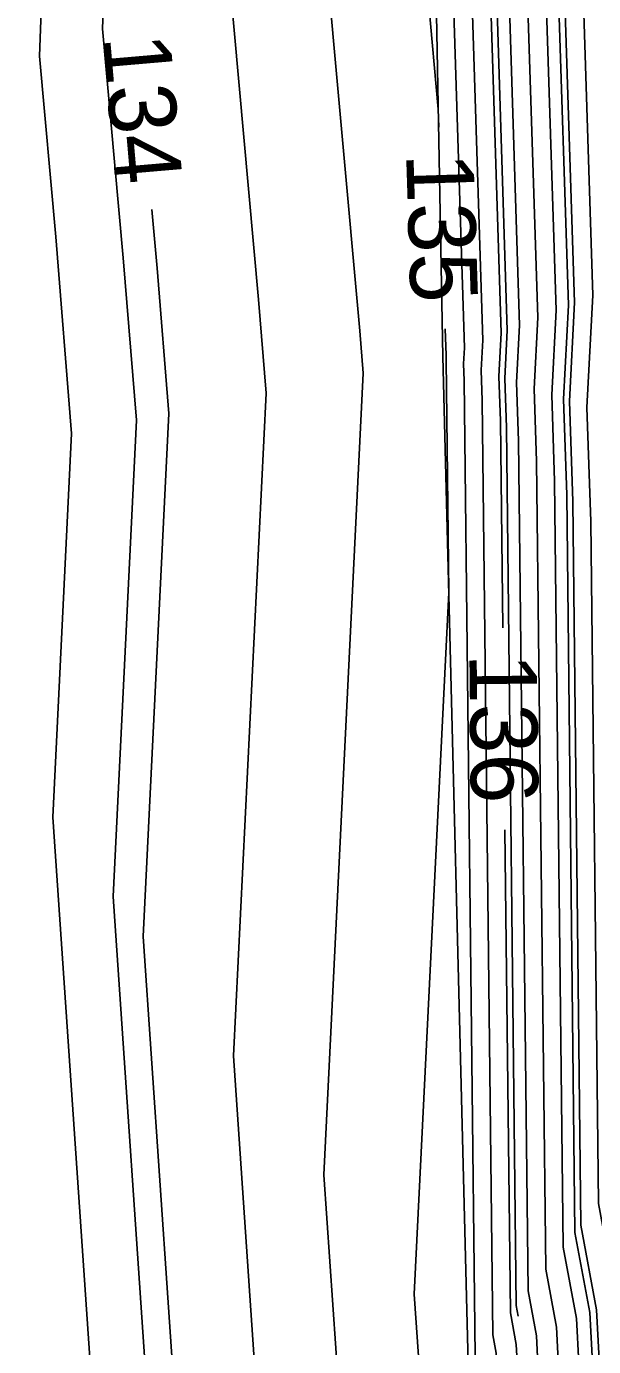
# Model space of a CAD drawing. Extents: x 2354170 to 2357230, y 866100 to 868290.
# Drawn here: x 2355294.49 to 2355311.35, y 867105.21 to 867144.45 of the extents above; entities that cross this region are included whole.
import ezdxf

# ---------------------------------------------------------------- set-up
doc = ezdxf.new("R2010")
doc.units = 0
for name, color, linetype in [('Default', 7, 'Continuous'), ('DTM Contours Major', 7, 'Continuous'), ('DTM Contours Major Text', 7, 'Continuous'), ('DTM Contours Minor', 7, 'Continuous'), ('PH Exist DTM Breakline', 7, 'Continuous')]:
    doc.layers.add(name, color=color, linetype=linetype)

msp = doc.modelspace()

# ---------------------------------------------------------------- linework, layer by layer
at = {"layer": 'Default'}
for points in [[(2355306.749, 867141.463), (2355306.732, 867141.993), (2355306.149, 867148.421), (2355306.177, 867149.161), (2355303.972, 867177.618), (2355303.99, 867178.076), (2355303.955, 867178.946), (2355303.877, 867180.999), (2355302.834, 867206.992), (2355302.672, 867209.764), (2355302.96, 867211.958), (2355300.436, 867235.629), (2355300.407, 867235.98), (2355300.01, 867240.08), (2355299.921, 867241.145)], [(2355308.645, 867126.574), (2355308.576, 867132.731), (2355308.532, 867134.051), (2355308.6, 867135.349), (2355308.209, 867147.591), (2355308.07, 867148.772), (2355308.252, 867150.019), (2355307.366, 867176.871), (2355307.305, 867177.846), (2355307.37, 867178.746), (2355307.339, 867179.647), (2355307.328, 867180.577), (2355306.379, 867207.847), (2355306.264, 867208.813), (2355306.206, 867209.626), (2355306.187, 867210.389), (2355305.264, 867226.472)], [(2355298.652, 867011.548), (2355299.975, 867017.713), (2355300.35, 867020.338), (2355299.975, 867024.755), (2355299.503, 867029.772), (2355299.512, 867029.939), (2355299.434, 867031.284), (2355298.487, 867045.761), (2355298.405, 867059.719), (2355297.963, 867063.959), (2355295.668, 867075.902), (2355294.496, 867086.585), (2355296.507, 867101.369), (2355296.545, 867102.407), (2355295.278, 867120.951), (2355295.838, 867132.35), (2355295.367, 867138.199), (2355294.88, 867143.571), (2355295.574, 867162.378)], [(2355310.547, 867152.588), (2355310.567, 867151.992), (2355310.128, 867148.986), (2355310.463, 867146.139), (2355310.779, 867136.242), (2355310.625, 867133.312), (2355310.725, 867130.333), (2355310.968, 867108.814), (2355311.433, 867106.305), (2355311.597, 867103.156), (2355311.611, 867101.538), (2355311.72, 867098.231), (2355312.79, 867078.493), (2355312.933, 867075.09), (2355313.071, 867071.429), (2355313.383, 867065.635), (2355313.648, 867061.739), (2355314.003, 867057.238), (2355314.087, 867052.767)], [(2355310.55, 867000.03), (2355310.699, 867028.58), (2355310.692, 867029.513), (2355310.62, 867033.388), (2355310.601, 867034), (2355310.077, 867061.99), (2355310.018, 867062.73), (2355309.975, 867063.371), (2355309.501, 867072.162), (2355309.482, 867072.677), (2355309.461, 867073.156), (2355307.896, 867102.039), (2355307.89, 867102.217), (2355307.869, 867104.555), (2355307.858, 867104.753), (2355307.829, 867104.912), (2355307.501, 867133.93), (2355307.485, 867134.42), (2355307.51, 867134.902), (2355307.082, 867148.316)], [(2355311.195, 867000.726), (2355311.339, 867028.349), (2355311.325, 867030.229), (2355311.258, 867033.84), (2355311.221, 867035.059), (2355310.731, 867061.198), (2355310.623, 867062.565), (2355310.543, 867063.749), (2355310.096, 867072.04), (2355310.057, 867073.079), (2355310.016, 867074.045), (2355308.533, 867101.404), (2355308.51, 867102.104), (2355308.49, 867104.321), (2355308.454, 867105.012), (2355308.352, 867105.562), (2355308.039, 867133.331), (2355308.008, 867134.236), (2355308.055, 867135.126), (2355307.646, 867147.954)], [(2355310.486, 866945.753), (2355310.149, 866974.855), (2355310.148, 866974.882), (2355310.145, 866975.146), (2355310.132, 866975.379), (2355310.016, 866978.43), (2355307.118, 866996.75), (2355306.746, 866999.798), (2355306.352, 867003.595), (2355307.136, 867023.347), (2355307.611, 867026.665), (2355307.402, 867029.126), (2355307.38, 867032.174), (2355307.122, 867036.121), (2355306.968, 867062.238), (2355306.141, 867070.173), (2355305.56, 867073.199), (2355302.986, 867096.678), (2355303.701, 867101.94), (2355303.773, 867103.87), (2355303.333, 867110.31), (2355304.503, 867134.148), (2355304.402, 867135.401), (2355303.332, 867147.209)], [(2355308.773, 867147.228), (2355309.145, 867135.572), (2355309.055, 867133.866), (2355309.113, 867132.132), (2355309.398, 867106.863), (2355309.645, 867105.529), (2355309.733, 867103.855), (2355309.751, 867101.878), (2355309.808, 867100.135), (2355311.126, 867075.824), (2355311.208, 867073.883), (2355311.286, 867071.796), (2355311.679, 867064.503), (2355311.833, 867062.235), (2355312.04, 867059.614), (2355312.461, 867037.176), (2355312.534, 867034.743), (2355312.592, 867031.661), (2355312.62, 867027.886), (2355312.485, 867002.118)], [(2355309.336, 867146.865), (2355309.689, 867135.796), (2355309.578, 867133.681), (2355309.65, 867131.532), (2355309.922, 867107.513), (2355310.241, 867105.787), (2355310.354, 867103.622), (2355310.371, 867101.764), (2355310.445, 867099.5), (2355311.681, 867076.714), (2355311.783, 867074.285), (2355311.881, 867071.673), (2355312.247, 867064.88), (2355312.438, 867062.07), (2355312.694, 867058.822), (2355313.08, 867038.234), (2355313.172, 867035.195), (2355313.225, 867032.377), (2355313.26, 867027.655), (2355313.13, 867002.814)], [(2355309.899, 867146.502), (2355310.234, 867136.019), (2355310.102, 867133.497), (2355310.188, 867130.933), (2355310.445, 867108.164), (2355310.837, 867106.046), (2355310.976, 867103.389), (2355310.991, 867101.651), (2355311.083, 867098.865), (2355312.235, 867077.603), (2355312.358, 867074.688), (2355312.476, 867071.551), (2355312.815, 867065.257), (2355313.043, 867061.904), (2355313.349, 867058.03), (2355313.7, 867039.293), (2355313.81, 867035.647), (2355313.858, 867033.093), (2355313.9, 867027.423), (2355313.775, 867003.51)], [(2355309.774, 866945.253), (2355309.639, 866956.988), (2355307.45, 866973.294), (2355307.663, 866976.153), (2355307.641, 866976.365), (2355307.589, 866978.782), (2355305.055, 866994.804), (2355304.437, 866999.871), (2355303.781, 867006.181), (2355304.249, 867017.97), (2355305.19, 867024.556), (2355304.776, 867029.439), (2355304.761, 867031.409), (2355304.243, 867039.334), (2355304.114, 867061.398), (2355303.415, 867068.102), (2355302.262, 867074.1), (2355300.156, 867093.314), (2355301.303, 867101.75), (2355301.364, 867103.383), (2355300.648, 867113.857), (2355301.615, 867133.549), (2355301.39, 867136.334), (2355300.515, 867145.996)], [(2355311.026, 867145.776), (2355311.324, 867136.466), (2355311.148, 867133.127), (2355311.262, 867129.734), (2355311.491, 867109.464), (2355312.028, 867106.563), (2355312.218, 867102.922), (2355312.232, 867101.425), (2355312.358, 867097.596), (2355313.345, 867079.382), (2355313.509, 867075.492), (2355313.666, 867071.307), (2355313.952, 867066.012), (2355314.253, 867061.574), (2355314.658, 867056.446), (2355314.94, 867041.41), (2355315.086, 867036.55), (2355315.124, 867034.525), (2355315.181, 867026.961), (2355315.065, 867004.902)], [(2355301.565, 867039.485), (2355301.365, 867042.547), (2355301.259, 867060.558), (2355300.689, 867066.031), (2355298.965, 867075.001), (2355297.326, 867089.95), (2355298.905, 867101.559), (2355298.955, 867102.895), (2355297.963, 867117.404), (2355298.726, 867132.949), (2355298.378, 867137.266), (2355298.22, 867139.014)], [(2355309.93, 867035.708), (2355309.422, 867062.782), (2355309.413, 867062.896), (2355309.407, 867062.994), (2355308.952, 867071.437), (2355308.867, 867072.245), (2355308.857, 867072.298), (2355305.815, 867100.042), (2355306.099, 867102.131), (2355306.182, 867104.358), (2355306.017, 867106.763), (2355307.042, 867127.63), (2355306.964, 867134.53), (2355306.962, 867134.605), (2355306.966, 867134.679), (2355306.94, 867135.466)], [(2355311.941, 867020.661), (2355311.98, 867028.118), (2355311.958, 867030.945), (2355311.896, 867034.292), (2355311.841, 867036.117), (2355311.386, 867060.406), (2355311.228, 867062.4), (2355311.111, 867064.126), (2355310.691, 867071.918), (2355310.632, 867073.481), (2355310.571, 867074.935), (2355309.17, 867100.77), (2355309.13, 867101.991), (2355309.111, 867104.088), (2355309.05, 867105.27), (2355308.875, 867106.212), (2355308.713, 867120.574)]]:
    msp.add_lwpolyline(points, dxfattribs=at)
at = {"layer": 'DTM Contours Major'}
for points in [[(2355306.749, 867141.463), (2355306.732, 867141.993), (2355306.149, 867148.421), (2355306.177, 867149.161), (2355303.972, 867177.618), (2355303.99, 867178.076), (2355303.955, 867178.946), (2355303.877, 867180.999), (2355302.834, 867206.992), (2355302.672, 867209.764), (2355302.96, 867211.958), (2355300.436, 867235.629), (2355300.407, 867235.98), (2355300.01, 867240.08), (2355299.921, 867241.145)], [(2355309.93, 867035.708), (2355309.422, 867062.782), (2355309.413, 867062.896), (2355309.407, 867062.994), (2355308.952, 867071.437), (2355308.867, 867072.245), (2355308.857, 867072.298), (2355305.815, 867100.042), (2355306.099, 867102.131), (2355306.182, 867104.358), (2355306.017, 867106.763), (2355307.042, 867127.63), (2355306.964, 867134.53), (2355306.962, 867134.605), (2355306.966, 867134.679), (2355306.94, 867135.466)]]:
    msp.add_lwpolyline(points, dxfattribs=at)
at = {"layer": 'DTM Contours Minor'}
for points in [[(2355301.1, 867015.701), (2355301.963, 867021.744), (2355301.275, 867029.856), (2355301.271, 867030.39), (2355300.406, 867043.619), (2355300.308, 867060.278), (2355299.781, 867065.34), (2355297.866, 867075.301), (2355296.383, 867088.828), (2355298.106, 867101.496), (2355298.152, 867102.732), (2355297.068, 867118.586), (2355297.764, 867132.749), (2355297.374, 867137.577), (2355296.758, 867144.38), (2355297.341, 867160.175), (2355296.274, 867173.95), (2355296.355, 867176.093), (2355296.338, 867176.514), (2355295.974, 867186.099), (2355295.482, 867198.355), (2355294.783, 867210.331), (2355295.39, 867214.945)], [(2355308.397, 867147.47), (2355308.781, 867135.424), (2355308.706, 867133.989), (2355308.755, 867132.531), (2355309.05, 867106.429), (2355309.108, 867106.115)], [(2355310.275, 867146.26), (2355310.597, 867136.168), (2355310.451, 867133.374), (2355310.546, 867130.533), (2355310.793, 867108.597), (2355311.234, 867106.218), (2355311.39, 867103.233), (2355311.405, 867101.576), (2355311.508, 867098.442), (2355312.605, 867078.196), (2355312.742, 867074.956), (2355312.873, 867071.47), (2355313.194, 867065.509), (2355313.446, 867061.794), (2355313.785, 867057.502), (2355314.113, 867039.999), (2355314.235, 867035.948), (2355314.28, 867033.57), (2355314.327, 867027.269), (2355314.205, 867003.974), (2355314.503, 866998.106), (2355315.003, 866985.048)]]:
    msp.add_lwpolyline(points, dxfattribs=at)
at = {"layer": 'PH Exist DTM Breakline'}
msp.add_lwpolyline([(2354998.987, 867523.883), (2355031.67, 867506.785), (2355063.384, 867490.232), (2355116.195, 867460.277), (2355149.553, 867441.314), (2355183.938, 867421.048), (2355201.572, 867411.115), (2355224.818, 867398.158), (2355251.509, 867383.227), (2355269.376, 867369.298), (2355287.251, 867347.908), (2355294.287, 867327.619), (2355296.523, 867319.456), (2355299.911, 867295.631), (2355302.764, 867267.241), (2355304.13, 867236.824), (2355305.048, 867209.593), (2355306.062, 867178.614), (2355306.867, 867134.639), (2355307.678, 867102.256), (2355309.303, 867062.926), (2355310.069, 867028.808), (2355310.233, 866999.689)], dxfattribs=at)

# ---------------------------------------------------------------- texts
at = {"layer": 'Default'}
for s, rotation, p in [('134', 274.9287, (2355296.76, 867144.151)), ('135', 271.8284, (2355305.774, 867140.676)), ('136', 270.6467, (2355307.654, 867125.807))]:
    msp.add_text(s, height=2, rotation=rotation, dxfattribs=at).set_placement(p)
at = {"layer": 'DTM Contours Major Text'}
msp.add_text('135', height=2, rotation=271.8284, dxfattribs=at).set_placement((2355305.774, 867140.676))

doc.saveas('drawing.dxf')
